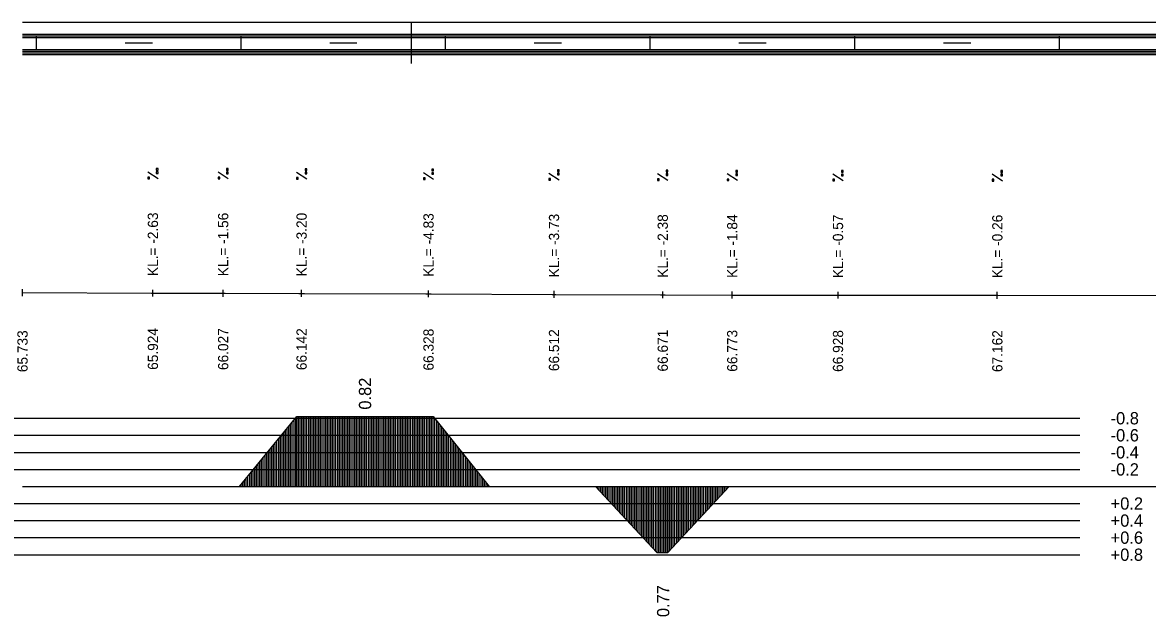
# Model space of a CAD drawing. Extents: x 2 to 10148, y 0 to 380.
# Drawn here: x 6873 to 7037.9, y 292.9 to 380 of the extents above; entities that cross this region are included whole.
import ezdxf

# ---------------------------------------------------------------- set-up
doc = ezdxf.new("R2010")
doc.units = 0
for name, color, linetype in [('NIVELETA_CARA', 7, 'Continuous'), ('NIVELETA_TEXT', 7, 'Continuous'), ('RAM', 7, 'Continuous'), ('ZRYCHL_CARA', 7, 'Continuous'), ('ZRYCHL_CARA_C', 7, 'Continuous'), ('ZRYCHL_RASTR', 7, 'Continuous'), ('ZRYCHL_TEXT', 7, 'Continuous')]:
    doc.layers.add(name, color=color, linetype=linetype)

msp = doc.modelspace()

# ---------------------------------------------------------------- linework, layer by layer
at = {"layer": 'NIVELETA_CARA'}
for p, q in [((6872.96, 339.91), (6872.96, 340.91)), ((6872.96, 340.41), (6891.88, 340.34)), ((6891.88, 340.34), (6892.08, 340.34)), ((6892.08, 339.84), (6892.08, 340.84)), ((6892.08, 340.34), (6892.29, 340.34)), ((6892.29, 340.34), (6902.11, 340.31)), ((6902.11, 340.31), (6902.38, 340.31)), ((6902.38, 339.81), (6902.38, 340.81)), ((6902.38, 340.31), (6902.65, 340.31)), ((6902.65, 340.31), (6913.47, 340.3)), ((6913.47, 340.3), (6913.88, 340.3)), ((6913.88, 339.8), (6913.88, 340.8)), ((6913.88, 340.3), (6914.3, 340.29)), ((6914.3, 340.29), (6932.08, 340.24)), ((6932.08, 340.24), (6932.49, 340.24)), ((6932.49, 339.74), (6932.49, 340.74)), ((6932.49, 340.24), (6932.9, 340.23)), ((6932.9, 340.23), (6950.62, 340.15)), ((6950.62, 340.15), (6950.89, 340.15)), ((6950.89, 339.65), (6950.89, 340.65)), ((6950.89, 340.15), (6951.17, 340.15)), ((6951.17, 340.15), (6966.49, 340.09)), ((6966.49, 340.09), (6966.83, 340.09)), ((6966.83, 339.59), (6966.83, 340.59)), ((6966.83, 340.09), (6967.17, 340.09)), ((6967.17, 340.09), (6976.89, 340.06)), ((6976.89, 340.06), (6977.02, 340.06)), ((6977.02, 339.56), (6977.02, 340.56)), ((6977.02, 340.06), (6977.16, 340.06)), ((6977.16, 340.06), (6992.21, 340.04)), ((6992.21, 340.04), (6992.53, 340.04)), ((6992.53, 339.54), (6992.53, 340.54)), ((6992.53, 340.04), (6992.85, 340.04)), ((6992.85, 340.04), (7015.81, 340.02)), ((7015.81, 340.02), (7015.89, 340.02)), ((7015.89, 339.52), (7015.89, 340.52)), ((7015.89, 340.02), (7015.97, 340.02)), ((7015.97, 340.02), (7043.66, 340.01))]:
    msp.add_line(p, q, dxfattribs=at)
at = {"layer": 'NIVELETA_TEXT'}
for p, q in [((6892.83, 357.09), (6891.34, 358.08)), ((6892.83, 358.61), (6892.58, 358.61)), ((6892.58, 358.61), (6892.58, 358.37)), ((6892.58, 358.37), (6892.59, 358.36)), ((6892.58, 358.36), (6892.83, 358.36)), ((6892.83, 358.1), (6892.58, 358.1)), ((6892.58, 358.1), (6892.58, 357.86)), ((6892.83, 358.36), (6892.83, 358.61)), ((6892.83, 357.85), (6892.83, 358.1)), ((6903.13, 357.07), (6901.64, 358.06)), ((6903.13, 358.58), (6902.88, 358.58)), ((6902.88, 358.58), (6902.88, 358.34)), ((6902.88, 358.34), (6902.89, 358.33)), ((6902.88, 358.33), (6903.13, 358.33)), ((6903.13, 358.07), (6902.88, 358.07)), ((6902.88, 358.07), (6902.88, 357.83)), ((6903.13, 358.33), (6903.13, 358.58)), ((6903.13, 357.82), (6903.13, 358.07)), ((6914.63, 357.05), (6913.14, 358.04)), ((6914.63, 358.56), (6914.38, 358.56)), ((6914.38, 358.56), (6914.38, 358.32)), ((6914.38, 358.32), (6914.63, 358.32)), ((6914.38, 358.32), (6914.39, 358.32)), ((6914.63, 358.05), (6914.38, 358.05)), ((6914.38, 358.05), (6914.38, 357.81)), ((6914.63, 358.32), (6914.63, 358.56)), ((6914.63, 357.81), (6914.63, 358.05)), ((6933.24, 356.99), (6931.74, 357.98)), ((6933.24, 358.51), (6932.99, 358.51)), ((6932.99, 358.51), (6932.99, 358.26)), ((6932.99, 358.26), (6933.24, 358.26)), ((6932.99, 358.26), (6933, 358.26)), ((6933.24, 357.99), (6932.99, 357.99)), ((6932.99, 357.99), (6932.99, 357.75)), ((6933.24, 358.26), (6933.24, 358.51)), ((6933.24, 357.75), (6933.24, 357.99)), ((6951.64, 358.42), (6951.39, 358.42)), ((6951.39, 358.42), (6951.39, 358.17)), ((6951.39, 358.17), (6951.64, 358.17)), ((6951.39, 358.17), (6951.4, 358.17)), ((6951.64, 358.17), (6951.64, 358.42)), ((6967.58, 358.36), (6967.33, 358.36)), ((6967.33, 358.36), (6967.33, 358.11)), ((6967.33, 358.11), (6967.58, 358.11)), ((6967.33, 358.11), (6967.34, 358.11)), ((6967.58, 358.11), (6967.58, 358.36)), ((6977.77, 358.33), (6977.53, 358.33)), ((6977.53, 358.33), (6977.53, 358.09)), ((6977.53, 358.09), (6977.53, 358.08)), ((6977.53, 358.08), (6977.77, 358.08)), ((6977.77, 358.08), (6977.77, 358.33)), ((6993.28, 358.3), (6993.03, 358.3)), ((6993.03, 358.3), (6993.03, 358.06)), ((6993.03, 358.06), (6993.28, 358.06)), ((6993.03, 358.06), (6993.03, 358.06)), ((6993.28, 358.06), (6993.28, 358.3)), ((7016.64, 358.29), (7016.39, 358.29)), ((7016.39, 358.29), (7016.39, 358.05)), ((7016.39, 358.05), (7016.39, 358.04)), ((7016.39, 358.04), (7016.64, 358.04)), ((7016.64, 358.04), (7016.64, 358.29)), ((6891.58, 357.34), (6891.34, 357.34)), ((6891.34, 357.34), (6891.34, 357.1)), ((6891.34, 357.1), (6891.34, 357.09)), ((6891.34, 357.09), (6891.58, 357.09)), ((6891.58, 357.09), (6891.58, 357.34)), ((6892.58, 357.86), (6892.59, 357.85)), ((6892.58, 357.85), (6892.83, 357.85)), ((6901.88, 357.31), (6901.64, 357.31)), ((6901.64, 357.31), (6901.64, 357.07)), ((6901.64, 357.07), (6901.88, 357.07)), ((6901.64, 357.07), (6901.64, 357.07)), ((6901.88, 357.07), (6901.88, 357.31)), ((6902.88, 357.83), (6902.89, 357.82)), ((6902.88, 357.82), (6903.13, 357.82)), ((6913.38, 357.3), (6913.14, 357.3)), ((6913.14, 357.3), (6913.14, 357.05)), ((6913.14, 357.05), (6913.38, 357.05)), ((6913.14, 357.05), (6913.14, 357.05)), ((6913.38, 357.05), (6913.38, 357.3)), ((6914.38, 357.81), (6914.63, 357.81)), ((6914.38, 357.81), (6914.39, 357.81)), ((6931.99, 357.24), (6931.74, 357.24)), ((6931.74, 357.24), (6931.74, 356.99)), ((6931.74, 356.99), (6931.99, 356.99)), ((6931.74, 356.99), (6931.75, 356.99)), ((6931.99, 356.99), (6931.99, 357.24)), ((6932.99, 357.75), (6933.24, 357.75)), ((6932.99, 357.75), (6933, 357.75)), ((6951.64, 356.9), (6950.14, 357.89)), ((6950.39, 357.15), (6950.14, 357.15)), ((6950.14, 357.15), (6950.14, 356.9)), ((6950.14, 356.9), (6950.39, 356.9)), ((6950.14, 356.9), (6950.15, 356.9)), ((6950.39, 356.9), (6950.39, 357.15)), ((6951.64, 357.9), (6951.39, 357.9)), ((6951.39, 357.9), (6951.39, 357.66)), ((6951.39, 357.66), (6951.64, 357.66)), ((6951.39, 357.66), (6951.4, 357.66)), ((6951.64, 357.66), (6951.64, 357.9)), ((6967.58, 356.84), (6966.08, 357.83)), ((6966.33, 357.09), (6966.08, 357.09)), ((6966.08, 357.09), (6966.08, 356.85)), ((6966.08, 356.85), (6966.09, 356.84)), ((6966.08, 356.84), (6966.33, 356.84)), ((6966.33, 356.84), (6966.33, 357.09)), ((6967.58, 357.85), (6967.33, 357.85)), ((6967.33, 357.85), (6967.33, 357.6)), ((6967.33, 357.6), (6967.58, 357.6)), ((6967.33, 357.6), (6967.34, 357.6)), ((6967.58, 357.6), (6967.58, 357.85)), ((6977.77, 356.82), (6976.28, 357.81)), ((6976.53, 357.06), (6976.28, 357.06)), ((6976.28, 357.06), (6976.28, 356.82)), ((6976.28, 356.82), (6976.53, 356.82)), ((6976.28, 356.82), (6976.28, 356.82)), ((6976.53, 356.82), (6976.53, 357.06)), ((6977.77, 357.82), (6977.53, 357.82)), ((6977.53, 357.82), (6977.53, 357.58)), ((6977.53, 357.58), (6977.53, 357.57)), ((6977.53, 357.57), (6977.77, 357.57)), ((6977.77, 357.57), (6977.77, 357.82)), ((6993.28, 356.79), (6991.78, 357.78)), ((6992.03, 357.04), (6991.78, 357.04)), ((6991.78, 357.04), (6991.78, 356.79)), ((6991.78, 356.79), (6992.03, 356.79)), ((6991.78, 356.79), (6991.79, 356.79)), ((6992.03, 356.79), (6992.03, 357.04)), ((6993.28, 357.79), (6993.03, 357.79)), ((6993.03, 357.79), (6993.03, 357.55)), ((6993.03, 357.55), (6993.03, 357.54)), ((6993.03, 357.54), (6993.28, 357.54)), ((6993.28, 357.54), (6993.28, 357.79)), ((7016.63, 356.77), (7015.14, 357.76)), ((7015.39, 357.02), (7015.14, 357.02)), ((7015.14, 357.02), (7015.14, 356.78)), ((7015.14, 356.78), (7015.15, 356.77)), ((7015.14, 356.77), (7015.39, 356.77)), ((7015.39, 356.77), (7015.39, 357.02)), ((7016.64, 357.78), (7016.39, 357.78)), ((7016.39, 357.78), (7016.39, 357.54)), ((7016.39, 357.54), (7016.39, 357.53)), ((7016.39, 357.53), (7016.64, 357.53)), ((7016.64, 357.53), (7016.64, 357.78))]:
    msp.add_line(p, q, dxfattribs=at)
at = {"layer": 'RAM'}
for p, q in [((8072.18, 380), (6872.96, 380)), ((6930, 374), (6930, 380)), ((8072.18, 378.25), (6872.96, 378.25)), ((8072.18, 378), (6872.96, 378)), ((8072.18, 377.75), (6872.96, 377.75)), ((6875, 376), (6875, 378)), ((6905, 376), (6905, 378)), ((6935, 376), (6935, 378)), ((6965, 376), (6965, 378)), ((6995, 376), (6995, 378)), ((7025, 376), (7025, 378)), ((6888, 377), (6892, 377)), ((6918, 377), (6922, 377)), ((6948, 377), (6952, 377)), ((6978, 377), (6982, 377)), ((7008, 377), (7012, 377)), ((8072.18, 376), (6872.96, 376)), ((8072.18, 375.75), (6872.96, 375.75)), ((8072.18, 375.5), (6872.96, 375.5)), ((8072.18, 375.25), (6872.96, 375.25))]:
    msp.add_line(p, q, dxfattribs=at)
at = {"layer": 'ZRYCHL_CARA'}
for p, q in [((6956.95, 312), (6965.95, 302.33)), ((6957.2, 312), (6957.2, 311.73)), ((6957.45, 312), (6957.45, 311.46)), ((6957.7, 312), (6957.7, 311.19)), ((6957.95, 312), (6957.95, 310.93)), ((6958.2, 312), (6958.2, 310.66)), ((6958.45, 312), (6958.45, 310.39)), ((6958.7, 312), (6958.7, 310.12)), ((6958.95, 312), (6958.95, 309.85)), ((6959.2, 312), (6959.2, 309.58)), ((6959.45, 312), (6959.45, 309.31)), ((6959.7, 312), (6959.7, 309.05)), ((6959.95, 312), (6959.95, 308.78)), ((6960.2, 312), (6960.2, 308.51)), ((6960.45, 312), (6960.45, 308.24)), ((6960.7, 312), (6960.7, 307.97)), ((6960.95, 312), (6960.95, 307.7)), ((6961.2, 312), (6961.2, 307.43)), ((6961.45, 312), (6961.45, 307.17)), ((6961.7, 312), (6961.7, 306.9)), ((6961.95, 312), (6961.95, 306.63)), ((6962.2, 312), (6962.2, 306.36)), ((6962.45, 312), (6962.45, 306.09)), ((6962.7, 312), (6962.7, 305.82)), ((6962.95, 312), (6962.95, 305.55)), ((6963.2, 312), (6963.2, 305.29)), ((6963.45, 312), (6963.45, 305.02)), ((6963.7, 312), (6963.7, 304.75)), ((6963.95, 312), (6963.95, 304.48)), ((6964.2, 312), (6964.2, 304.21)), ((6964.45, 312), (6964.45, 303.94)), ((6964.7, 312), (6964.7, 303.67)), ((6964.95, 312), (6964.95, 303.41)), ((6965.2, 312), (6965.2, 303.14)), ((6965.45, 312), (6965.45, 302.87)), ((6965.7, 312), (6965.7, 302.6)), ((6965.95, 312), (6965.95, 302.33)), ((6966.2, 312), (6966.2, 302.33)), ((6966.45, 312), (6966.45, 302.33)), ((6966.7, 312), (6966.7, 302.33)), ((6966.95, 312), (6966.95, 302.33)), ((6967.2, 312), (6967.2, 302.33)), ((6967.45, 312), (6967.45, 302.33)), ((6967.58, 312), (6967.58, 302.33)), ((6967.58, 302.33), (6976.58, 312)), ((6967.83, 312), (6967.83, 302.6)), ((6968.08, 312), (6968.08, 302.87)), ((6968.33, 312), (6968.33, 303.14)), ((6968.58, 312), (6968.58, 303.41)), ((6968.83, 312), (6968.83, 303.67)), ((6969.08, 312), (6969.08, 303.94)), ((6969.33, 312), (6969.33, 304.21)), ((6969.58, 312), (6969.58, 304.48)), ((6969.83, 312), (6969.83, 304.75)), ((6970.08, 312), (6970.08, 305.02)), ((6970.33, 312), (6970.33, 305.29)), ((6970.58, 312), (6970.58, 305.55)), ((6970.83, 312), (6970.83, 305.82)), ((6971.08, 312), (6971.08, 306.09)), ((6971.33, 312), (6971.33, 306.36)), ((6971.58, 312), (6971.58, 306.63)), ((6971.83, 312), (6971.83, 306.9)), ((6972.08, 312), (6972.08, 307.17)), ((6972.33, 312), (6972.33, 307.43)), ((6972.58, 312), (6972.58, 307.7)), ((6972.83, 312), (6972.83, 307.97)), ((6973.08, 312), (6973.08, 308.24)), ((6973.33, 312), (6973.33, 308.51)), ((6973.58, 312), (6973.58, 308.78)), ((6973.83, 312), (6973.83, 309.05)), ((6974.08, 312), (6974.08, 309.31)), ((6974.33, 312), (6974.33, 309.58)), ((6974.58, 312), (6974.58, 309.85)), ((6974.83, 312), (6974.83, 310.12)), ((6975.08, 312), (6975.08, 310.39)), ((6975.33, 312), (6975.33, 310.66)), ((6975.58, 312), (6975.58, 310.93)), ((6975.83, 312), (6975.83, 311.19)), ((6976.08, 312), (6976.08, 311.46)), ((6976.33, 312), (6976.33, 311.73)), ((6965.95, 302.33), (6967.58, 302.33))]:
    msp.add_line(p, q, dxfattribs=at)
at = {"layer": 'ZRYCHL_CARA_C'}
for p, q in [((6904.77, 312), (6913.17, 322.26)), ((6912.77, 312), (6912.77, 321.78)), ((6913.02, 312), (6913.02, 322.08)), ((6913.17, 312), (6913.17, 322.26)), ((6913.17, 322.26), (6933.19, 322.26)), ((6913.42, 312), (6913.42, 322.26)), ((6913.67, 312), (6913.67, 322.26)), ((6913.92, 312), (6913.92, 322.26)), ((6914.17, 312), (6914.17, 322.26)), ((6914.42, 312), (6914.42, 322.26)), ((6914.67, 312), (6914.67, 322.26)), ((6914.92, 312), (6914.92, 322.26)), ((6915.17, 312), (6915.17, 322.26)), ((6915.42, 312), (6915.42, 322.26)), ((6915.67, 312), (6915.67, 322.26)), ((6915.92, 312), (6915.92, 322.26)), ((6916.17, 312), (6916.17, 322.26)), ((6916.42, 312), (6916.42, 322.26)), ((6916.67, 312), (6916.67, 322.26)), ((6916.92, 312), (6916.92, 322.26)), ((6917.17, 312), (6917.17, 322.26)), ((6917.42, 312), (6917.42, 322.26)), ((6917.67, 312), (6917.67, 322.26)), ((6917.92, 312), (6917.92, 322.26)), ((6918.17, 312), (6918.17, 322.26)), ((6918.42, 312), (6918.42, 322.26)), ((6918.67, 312), (6918.67, 322.26)), ((6918.92, 312), (6918.92, 322.26)), ((6919.17, 312), (6919.17, 322.26)), ((6919.42, 312), (6919.42, 322.26)), ((6919.67, 312), (6919.67, 322.26)), ((6919.92, 312), (6919.92, 322.26)), ((6920.17, 312), (6920.17, 322.26)), ((6920.42, 312), (6920.42, 322.26)), ((6920.67, 312), (6920.67, 322.26)), ((6920.92, 312), (6920.92, 322.26)), ((6921.17, 312), (6921.17, 322.26)), ((6921.42, 312), (6921.42, 322.26)), ((6921.67, 312), (6921.67, 322.26)), ((6921.92, 312), (6921.92, 322.26)), ((6922.17, 312), (6922.17, 322.26)), ((6922.42, 312), (6922.42, 322.26)), ((6922.67, 312), (6922.67, 322.26)), ((6922.92, 312), (6922.92, 322.26)), ((6923.17, 312), (6923.17, 322.26)), ((6923.42, 312), (6923.42, 322.26)), ((6923.67, 312), (6923.67, 322.26)), ((6923.92, 312), (6923.92, 322.26)), ((6924.17, 312), (6924.17, 322.26)), ((6924.42, 312), (6924.42, 322.26)), ((6924.67, 312), (6924.67, 322.26)), ((6924.92, 312), (6924.92, 322.26)), ((6925.17, 312), (6925.17, 322.26)), ((6925.42, 312), (6925.42, 322.26)), ((6925.67, 312), (6925.67, 322.26)), ((6925.92, 312), (6925.92, 322.26)), ((6926.17, 312), (6926.17, 322.26)), ((6926.42, 312), (6926.42, 322.26)), ((6926.67, 312), (6926.67, 322.26)), ((6926.92, 312), (6926.92, 322.26)), ((6927.17, 312), (6927.17, 322.26)), ((6927.42, 312), (6927.42, 322.26)), ((6927.67, 312), (6927.67, 322.26)), ((6927.92, 312), (6927.92, 322.26)), ((6928.17, 312), (6928.17, 322.26)), ((6928.42, 312), (6928.42, 322.26)), ((6928.67, 312), (6928.67, 322.26)), ((6928.92, 312), (6928.92, 322.26)), ((6929.17, 312), (6929.17, 322.26)), ((6929.42, 312), (6929.42, 322.26)), ((6929.67, 312), (6929.67, 322.26)), ((6929.92, 312), (6929.92, 322.26)), ((6930.17, 312), (6930.17, 322.26)), ((6930.42, 312), (6930.42, 322.26)), ((6930.67, 312), (6930.67, 322.26)), ((6930.92, 312), (6930.92, 322.26)), ((6931.17, 312), (6931.17, 322.26)), ((6931.42, 312), (6931.42, 322.26)), ((6931.67, 312), (6931.67, 322.26)), ((6931.92, 312), (6931.92, 322.26)), ((6932.17, 312), (6932.17, 322.26)), ((6932.42, 312), (6932.42, 322.26)), ((6932.67, 312), (6932.67, 322.26)), ((6932.92, 312), (6932.92, 322.26)), ((6933.17, 312), (6933.17, 322.26)), ((6933.19, 312), (6933.19, 322.26)), ((6933.19, 322.26), (6941.39, 312)), ((6933.44, 312), (6933.44, 321.95)), ((6911.52, 312), (6911.52, 320.25)), ((6911.77, 312), (6911.77, 320.55)), ((6912.02, 312), (6912.02, 320.86)), ((6912.27, 312), (6912.27, 321.16)), ((6912.52, 312), (6912.52, 321.47)), ((6933.69, 312), (6933.69, 321.64)), ((6933.94, 312), (6933.94, 321.33)), ((6934.19, 312), (6934.19, 321.01)), ((6934.44, 312), (6934.44, 320.7)), ((6934.69, 312), (6934.69, 320.39)), ((6934.94, 312), (6934.94, 320.07)), ((6910.02, 312), (6910.02, 318.42)), ((6910.27, 312), (6910.27, 318.72)), ((6910.52, 312), (6910.52, 319.03)), ((6910.77, 312), (6910.77, 319.33)), ((6911.02, 312), (6911.02, 319.64)), ((6911.27, 312), (6911.27, 319.94)), ((6935.19, 312), (6935.19, 319.76)), ((6935.44, 312), (6935.44, 319.45)), ((6935.69, 312), (6935.69, 319.13)), ((6935.94, 312), (6935.94, 318.82)), ((6936.19, 312), (6936.19, 318.51)), ((6908.77, 312), (6908.77, 316.89)), ((6909.02, 312), (6909.02, 317.19)), ((6909.27, 312), (6909.27, 317.5)), ((6909.52, 312), (6909.52, 317.8)), ((6909.77, 312), (6909.77, 318.11)), ((6936.44, 312), (6936.44, 318.2)), ((6936.69, 312), (6936.69, 317.88)), ((6936.94, 312), (6936.94, 317.57)), ((6937.19, 312), (6937.19, 317.26)), ((6937.44, 312), (6937.44, 316.94)), ((6907.27, 312), (6907.27, 315.05)), ((6907.52, 312), (6907.52, 315.36)), ((6907.77, 312), (6907.77, 315.67)), ((6908.02, 312), (6908.02, 315.97)), ((6908.27, 312), (6908.27, 316.28)), ((6908.52, 312), (6908.52, 316.58)), ((6937.69, 312), (6937.69, 316.63)), ((6937.94, 312), (6937.94, 316.32)), ((6938.19, 312), (6938.19, 316.01)), ((6938.44, 312), (6938.44, 315.69)), ((6938.69, 312), (6938.69, 315.38)), ((6938.94, 312), (6938.94, 315.07)), ((6906.02, 312), (6906.02, 313.53)), ((6906.27, 312), (6906.27, 313.83)), ((6906.52, 312), (6906.52, 314.14)), ((6906.77, 312), (6906.77, 314.44)), ((6907.02, 312), (6907.02, 314.75)), ((6939.19, 312), (6939.19, 314.75)), ((6939.44, 312), (6939.44, 314.44)), ((6939.69, 312), (6939.69, 314.13)), ((6939.94, 312), (6939.94, 313.82)), ((6940.19, 312), (6940.19, 313.5)), ((6872.96, 312), (8072.18, 312)), ((6905.02, 312), (6905.02, 312.31)), ((6905.27, 312), (6905.27, 312.61)), ((6905.52, 312), (6905.52, 312.92)), ((6905.77, 312), (6905.77, 313.22)), ((6940.44, 312), (6940.44, 313.19)), ((6940.69, 312), (6940.69, 312.88)), ((6940.94, 312), (6940.94, 312.56)), ((6941.19, 312), (6941.19, 312.25))]:
    msp.add_line(p, q, dxfattribs=at)
at = {"layer": 'ZRYCHL_RASTR'}
for p, q in [((6832.09, 322), (7028, 322)), ((6832.09, 319.5), (7028, 319.5)), ((6832.02, 317), (7028, 317)), ((6832.09, 314.5), (7028, 314.5)), ((6832.17, 309.5), (7028, 309.5)), ((6832.25, 307), (7028, 307)), ((6832.32, 304.5), (7028, 304.5)), ((6832.48, 302), (7028, 302))]:
    msp.add_line(p, q, dxfattribs=at)

# ---------------------------------------------------------------- texts
at = {"layer": 'NIVELETA_TEXT'}
for s, p in [('KL.= -2.63', (6892.83, 342.84)), ('KL.= -1.56', (6903.13, 342.81)), ('KL.= -3.20', (6914.63, 342.8)), ('KL.= -4.83', (6933.24, 342.74)), ('KL.= -3.73', (6951.64, 342.65)), ('KL.= -2.38', (6967.58, 342.59)), ('KL.= -1.84', (6977.77, 342.56)), ('KL.= -0.57', (6993.28, 342.54)), ('KL.= -0.26', (7016.64, 342.52)), ('65.924', (6892.83, 329.09)), ('66.027', (6903.13, 329.06)), ('66.142', (6914.63, 329.05)), ('66.328', (6933.24, 328.99)), ('66.512', (6951.64, 328.9)), ('66.671', (6967.58, 328.84)), ('66.773', (6977.77, 328.81)), ('65.733', (6873.71, 328.75)), ('66.928', (6993.28, 328.79)), ('67.162', (7016.64, 328.77))]:
    msp.add_text(s, height=1.5, rotation=90, dxfattribs=at).set_placement(p)
at = {"layer": 'ZRYCHL_TEXT'}
for s, p in [('0.82', (6924.08, 323.26)), ('0.77', (6967.79, 292.85))]:
    msp.add_text(s, height=1.8, rotation=90, dxfattribs=at).set_placement(p)
for s, p in [('-0.8', (7032.5, 321.1)), ('-0.6', (7032.5, 318.6)), ('-0.4', (7032.5, 316.1)), ('-0.2', (7032.5, 313.6)), ('+0.2', (7032.5, 308.6)), ('+0.4', (7032.5, 306.1)), ('+0.6', (7032.5, 303.6)), ('+0.8', (7032.5, 301.1))]:
    msp.add_text(s, height=1.8, dxfattribs=at).set_placement(p)

doc.saveas('drawing.dxf')
